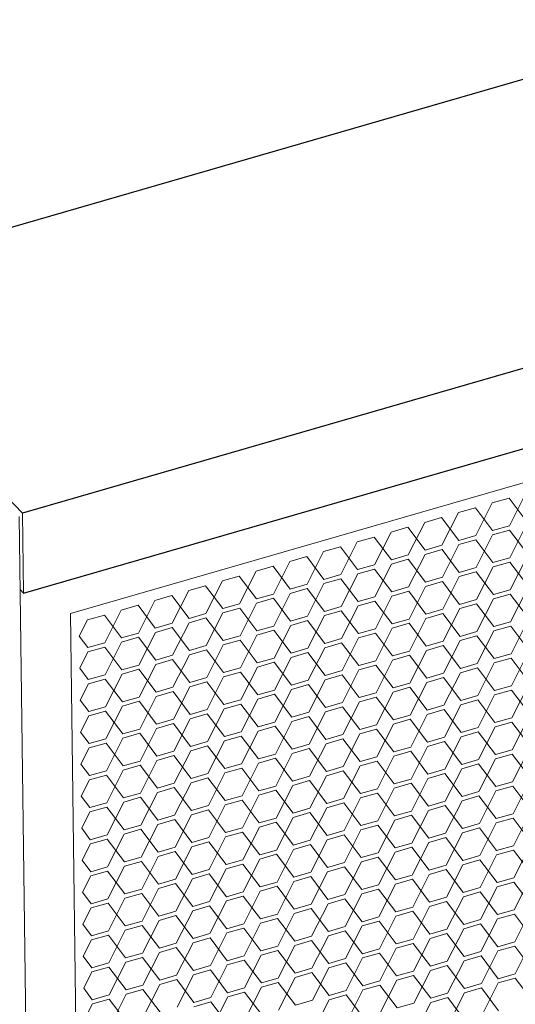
# Model space of a CAD drawing. Header units: millimetres. Extents: x 3925 to 5043, y -86 to 778.
# Tile 378 of 439: x 4910 to 4917, y 532 to 545. Entities that reach past the tile are written whole.
import ezdxf

# ---------------------------------------------------------------- set-up
doc = ezdxf.new("R2010")
doc.units = ezdxf.units.MM
doc.header["$LTSCALE"] = 46.255
doc.layers.add('H30K-DUST-FIDXF_CONTINUOUS_LINE', color=7, linetype='CONTINUOUS')
doc.layers.add('H30K-SPONGE-DXF_CONTINUOUS_LINE', color=7, linetype='CONTINUOUS')

msp = doc.modelspace()

# ---------------------------------------------------------------- linework, layer by layer
at = {"layer": 'H30K-DUST-FIDXF_CONTINUOUS_LINE', "color": 7, "linetype": 'Continuous', "lineweight": 0}
for p, q in [((4910.9093, 537.3433), (4974.1468, 555.6212)), ((4916.6802, 538.8639), (4916.4583, 538.7998)), ((4916.9067, 538.5635), (4916.6802, 538.8639)), ((4916.6848, 538.4993), (4916.9021, 538.928)), ((4916.2364, 538.7356), (4916.0145, 538.6715)), ((4916.4629, 538.4352), (4916.2364, 538.7356)), ((4916.241, 538.3711), (4916.4583, 538.7998)), ((4915.7926, 538.6074), (4915.5707, 538.5432)), ((4916.0191, 538.3069), (4915.7926, 538.6074)), ((4915.7973, 538.2428), (4916.0145, 538.6715)), ((4915.3489, 538.4791), (4915.127, 538.415)), ((4915.5754, 538.1787), (4915.3489, 538.4791)), ((4915.3535, 538.1146), (4915.5707, 538.5432)), ((4916.4629, 538.4352), (4916.6848, 538.4993)), ((4916.6901, 538.0784), (4916.9074, 538.5071)), ((4914.9051, 538.3508), (4914.6832, 538.2867)), ((4915.1316, 538.0504), (4914.9051, 538.3508)), ((4914.9097, 537.9863), (4915.127, 538.415)), ((4916.0191, 538.3069), (4916.241, 538.3711)), ((4916.2464, 537.9502), (4916.4636, 538.3788)), ((4916.6855, 538.443), (4916.4636, 538.3788)), ((4916.912, 538.1426), (4916.6855, 538.443)), ((4914.4613, 538.2226), (4914.2394, 538.1584)), ((4914.6878, 537.9222), (4914.4613, 538.2226)), ((4914.4659, 537.858), (4914.6832, 538.2867)), ((4915.5754, 538.1787), (4915.7973, 538.2428)), ((4915.8026, 537.8219), (4916.0199, 538.2506)), ((4916.2417, 538.3147), (4916.0199, 538.2506)), ((4916.4682, 538.0143), (4916.2417, 538.3147)), ((4914.0175, 538.0943), (4913.7957, 538.0302)), ((4914.2441, 537.7939), (4914.0175, 538.0943)), ((4914.0222, 537.7298), (4914.2394, 538.1584)), ((4915.1316, 538.0504), (4915.3535, 538.1146)), ((4915.3588, 537.6936), (4915.5761, 538.1223)), ((4915.798, 538.1864), (4915.5761, 538.1223)), ((4916.0245, 537.886), (4915.798, 538.1864)), ((4916.4682, 538.0143), (4916.6901, 538.0784)), ((4916.6955, 537.6575), (4916.9127, 538.0862)), ((4913.5738, 537.966), (4913.3519, 537.9019)), ((4913.8003, 537.6656), (4913.5738, 537.966)), ((4913.5784, 537.6015), (4913.7957, 538.0302)), ((4914.6878, 537.9222), (4914.9097, 537.9863)), ((4914.915, 537.5654), (4915.1323, 537.994)), ((4915.3542, 538.0582), (4915.1323, 537.994)), ((4915.5807, 537.7578), (4915.3542, 538.0582)), ((4916.0245, 537.886), (4916.2464, 537.9502)), ((4916.2517, 537.5292), (4916.469, 537.9579)), ((4916.6908, 538.022), (4916.469, 537.9579)), ((4916.9173, 537.7216), (4916.6908, 538.022)), ((4913.13, 537.8378), (4912.9081, 537.7736)), ((4913.3565, 537.5374), (4913.13, 537.8378)), ((4913.1346, 537.4732), (4913.3519, 537.9019)), ((4914.2441, 537.7939), (4914.4659, 537.858)), ((4914.4713, 537.4371), (4914.6885, 537.8658)), ((4914.9104, 537.9299), (4914.6885, 537.8658)), ((4915.1369, 537.6295), (4914.9104, 537.9299)), ((4915.5807, 537.7578), (4915.8026, 537.8219)), ((4915.8079, 537.401), (4916.0252, 537.8296)), ((4916.2471, 537.8938), (4916.0252, 537.8296)), ((4916.4736, 537.5934), (4916.2471, 537.8938)), ((4912.6862, 537.7095), (4912.4643, 537.6454)), ((4912.9127, 537.4091), (4912.6862, 537.7095)), ((4912.6908, 537.345), (4912.9081, 537.7736)), ((4913.8003, 537.6656), (4914.0222, 537.7298)), ((4914.0275, 537.3088), (4914.2448, 537.7375)), ((4914.4667, 537.8016), (4914.2448, 537.7375)), ((4914.6932, 537.5012), (4914.4667, 537.8016)), ((4915.1369, 537.6295), (4915.3588, 537.6936)), ((4915.3641, 537.2727), (4915.5814, 537.7014)), ((4915.8033, 537.7655), (4915.5814, 537.7014)), ((4916.0298, 537.4651), (4915.8033, 537.7655)), ((4912.2425, 537.5812), (4912.0206, 537.5171)), ((4912.469, 537.2808), (4912.2425, 537.5812)), ((4912.2471, 537.2167), (4912.4643, 537.6454)), ((4913.3565, 537.5374), (4913.5784, 537.6015)), ((4913.5837, 537.1806), (4913.801, 537.6092)), ((4914.0229, 537.6734), (4913.801, 537.6092)), ((4914.2494, 537.373), (4914.0229, 537.6734)), ((4914.6932, 537.5012), (4914.915, 537.5654)), ((4914.9204, 537.1444), (4915.1376, 537.5731)), ((4915.3595, 537.6372), (4915.1376, 537.5731)), ((4915.586, 537.3368), (4915.3595, 537.6372)), ((4916.4736, 537.5934), (4916.6955, 537.6575)), ((4916.6962, 537.6011), (4916.4743, 537.537)), ((4916.9227, 537.3007), (4916.6962, 537.6011)), ((4916.7008, 537.2366), (4916.9181, 537.6652)), ((4911.7987, 537.453), (4911.5768, 537.3888)), ((4912.0252, 537.1526), (4911.7987, 537.453)), ((4911.8033, 537.0884), (4912.0206, 537.5171)), ((4912.9127, 537.4091), (4913.1346, 537.4732)), ((4913.14, 537.0523), (4913.3572, 537.481)), ((4913.5791, 537.5451), (4913.3572, 537.481)), ((4913.8056, 537.2447), (4913.5791, 537.5451)), ((4914.2494, 537.373), (4914.4713, 537.4371)), ((4914.4766, 537.0162), (4914.6939, 537.4448)), ((4914.9158, 537.509), (4914.6939, 537.4448)), ((4915.1423, 537.2086), (4914.9158, 537.509)), ((4916.0298, 537.4651), (4916.2517, 537.5292)), ((4916.2524, 537.4728), (4916.0305, 537.4087)), ((4916.4789, 537.1724), (4916.2524, 537.4728)), ((4916.257, 537.1083), (4916.4743, 537.537)), ((4911.206, 513.9186), (4910.9093, 537.3433)), ((4911.3549, 537.3247), (4911.133, 537.2606)), ((4911.5814, 537.0243), (4911.3549, 537.3247)), ((4911.3595, 536.9602), (4911.5768, 537.3888)), ((4912.469, 537.2808), (4912.6908, 537.345)), ((4912.6962, 536.924), (4912.9134, 537.3527)), ((4913.1353, 537.4168), (4912.9134, 537.3527)), ((4913.3618, 537.1164), (4913.1353, 537.4168)), ((4913.8056, 537.2447), (4914.0275, 537.3088)), ((4914.0328, 536.8879), (4914.2501, 537.3166)), ((4914.472, 537.3807), (4914.2501, 537.3166)), ((4914.6985, 537.0803), (4914.472, 537.3807)), ((4915.586, 537.3368), (4915.8079, 537.401)), ((4915.8086, 537.3446), (4915.5867, 537.2804)), ((4916.0351, 537.0442), (4915.8086, 537.3446)), ((4915.8132, 536.98), (4916.0305, 537.4087)), ((4911.133, 537.2606), (4911.0244, 537.0462)), ((4912.0252, 537.1526), (4912.2471, 537.2167)), ((4912.2524, 536.7958), (4912.4697, 537.2244)), ((4912.6916, 537.2886), (4912.4697, 537.2244)), ((4912.9181, 536.9882), (4912.6916, 537.2886)), ((4913.3618, 537.1164), (4913.5837, 537.1806)), ((4913.5891, 536.7596), (4913.8063, 537.1883)), ((4914.0282, 537.2524), (4913.8063, 537.1883)), ((4914.2547, 536.952), (4914.0282, 537.2524)), ((4915.1423, 537.2086), (4915.3641, 537.2727)), ((4915.3649, 537.2163), (4915.143, 537.1522)), ((4915.5914, 536.9159), (4915.3649, 537.2163)), ((4915.3695, 536.8518), (4915.5867, 537.2804)), ((4916.4789, 537.1724), (4916.7008, 537.2366)), ((4916.7015, 537.1802), (4916.4796, 537.116)), ((4916.928, 536.8798), (4916.7015, 537.1802)), ((4916.7061, 536.8156), (4916.9234, 537.2443)), ((4911.0244, 537.0462), (4911.1376, 536.896)), ((4911.5814, 537.0243), (4911.8033, 537.0884)), ((4911.8086, 536.6675), (4912.0259, 537.0962)), ((4912.2478, 537.1603), (4912.0259, 537.0962)), ((4912.4743, 536.8599), (4912.2478, 537.1603)), ((4912.9181, 536.9882), (4913.14, 537.0523)), ((4913.1453, 536.6314), (4913.3626, 537.06)), ((4913.5844, 537.1242), (4913.3626, 537.06)), ((4913.8109, 536.8238), (4913.5844, 537.1242)), ((4914.6985, 537.0803), (4914.9204, 537.1444)), ((4914.9211, 537.088), (4914.6992, 537.0239)), ((4915.1476, 536.7876), (4914.9211, 537.088)), ((4914.9257, 536.7235), (4915.143, 537.1522)), ((4916.0351, 537.0442), (4916.257, 537.1083)), ((4916.2577, 537.0519), (4916.0358, 536.9878)), ((4916.4842, 536.7515), (4916.2577, 537.0519)), ((4916.2623, 536.6874), (4916.4796, 537.116)), ((4911.1376, 536.896), (4911.3595, 536.9602)), ((4911.3602, 536.9038), (4911.1384, 536.8396)), ((4911.5867, 536.6034), (4911.3602, 536.9038)), ((4911.3649, 536.5392), (4911.5821, 536.9679)), ((4911.804, 537.032), (4911.5821, 536.9679)), ((4912.0305, 536.7316), (4911.804, 537.032)), ((4912.4743, 536.8599), (4912.6962, 536.924)), ((4912.7015, 536.5031), (4912.9188, 536.9318)), ((4913.1407, 536.9959), (4912.9188, 536.9318)), ((4913.3672, 536.6955), (4913.1407, 536.9959)), ((4914.2547, 536.952), (4914.4766, 537.0162)), ((4914.4773, 536.9598), (4914.2554, 536.8956)), ((4914.7038, 536.6594), (4914.4773, 536.9598)), ((4914.4819, 536.5952), (4914.6992, 537.0239)), ((4915.5914, 536.9159), (4915.8132, 536.98)), ((4915.814, 536.9236), (4915.5921, 536.8595)), ((4916.0405, 536.6232), (4915.814, 536.9236)), ((4915.8186, 536.5591), (4916.0358, 536.9878)), ((4911.1384, 536.8396), (4911.0297, 536.6253)), ((4912.0305, 536.7316), (4912.2524, 536.7958)), ((4912.2577, 536.3748), (4912.475, 536.8035)), ((4912.6969, 536.8676), (4912.475, 536.8035)), ((4912.9234, 536.5672), (4912.6969, 536.8676)), ((4913.8109, 536.8238), (4914.0328, 536.8879)), ((4914.0335, 536.8315), (4913.8117, 536.7674)), ((4914.26, 536.5311), (4914.0335, 536.8315)), ((4914.0382, 536.467), (4914.2554, 536.8956)), ((4915.1476, 536.7876), (4915.3695, 536.8518)), ((4915.3702, 536.7954), (4915.1483, 536.7312)), ((4915.5967, 536.495), (4915.3702, 536.7954)), ((4915.3748, 536.4308), (4915.5921, 536.8595)), ((4916.4842, 536.7515), (4916.7061, 536.8156)), ((4916.7115, 536.3947), (4916.9287, 536.8234)), ((4911.5867, 536.6034), (4911.8086, 536.6675)), ((4911.814, 536.2466), (4912.0312, 536.6752)), ((4912.2531, 536.7394), (4912.0312, 536.6752)), ((4912.4796, 536.439), (4912.2531, 536.7394)), ((4913.3672, 536.6955), (4913.5891, 536.7596)), ((4913.5898, 536.7032), (4913.3679, 536.6391)), ((4913.8163, 536.4028), (4913.5898, 536.7032)), ((4913.5944, 536.3387), (4913.8117, 536.7674)), ((4914.7038, 536.6594), (4914.9257, 536.7235)), ((4914.9264, 536.6671), (4914.7045, 536.603)), ((4915.1529, 536.3667), (4914.9264, 536.6671)), ((4914.931, 536.3026), (4915.1483, 536.7312)), ((4916.0405, 536.6232), (4916.2623, 536.6874)), ((4916.2677, 536.2664), (4916.4849, 536.6951)), ((4916.7068, 536.7592), (4916.4849, 536.6951)), ((4916.9333, 536.4588), (4916.7068, 536.7592)), ((4911.0297, 536.6253), (4911.143, 536.4751)), ((4911.143, 536.4751), (4911.3649, 536.5392)), ((4911.3702, 536.1183), (4911.5875, 536.547)), ((4911.8093, 536.6111), (4911.5875, 536.547)), ((4912.0359, 536.3107), (4911.8093, 536.6111)), ((4912.9234, 536.5672), (4913.1453, 536.6314)), ((4913.146, 536.575), (4912.9241, 536.5108)), ((4913.3725, 536.2746), (4913.146, 536.575)), ((4913.1506, 536.2104), (4913.3679, 536.6391)), ((4914.26, 536.5311), (4914.4819, 536.5952)), ((4914.4826, 536.5388), (4914.2608, 536.4747)), ((4914.7091, 536.2384), (4914.4826, 536.5388)), ((4914.4873, 536.1743), (4914.7045, 536.603)), ((4915.5967, 536.495), (4915.8186, 536.5591)), ((4915.8239, 536.1382), (4916.0412, 536.5668)), ((4916.2631, 536.631), (4916.0412, 536.5668)), ((4916.4896, 536.3306), (4916.2631, 536.631)), ((4911.1437, 536.4187), (4911.0351, 536.2044)), ((4911.3656, 536.4828), (4911.1437, 536.4187)), ((4911.5921, 536.1824), (4911.3656, 536.4828)), ((4912.4796, 536.439), (4912.7015, 536.5031)), ((4912.7022, 536.4467), (4912.4803, 536.3826)), ((4912.9287, 536.1463), (4912.7022, 536.4467)), ((4912.7068, 536.0822), (4912.9241, 536.5108)), ((4913.8163, 536.4028), (4914.0382, 536.467)), ((4914.0389, 536.4106), (4913.817, 536.3464)), ((4914.2654, 536.1102), (4914.0389, 536.4106)), ((4914.0435, 536.046), (4914.2608, 536.4747)), ((4915.1529, 536.3667), (4915.3748, 536.4308)), ((4915.3801, 536.0099), (4915.5974, 536.4386)), ((4915.8193, 536.5027), (4915.5974, 536.4386)), ((4916.0458, 536.2023), (4915.8193, 536.5027)), ((4916.4896, 536.3306), (4916.7115, 536.3947)), ((4916.7168, 535.9738), (4916.9341, 536.4024)), ((4912.0359, 536.3107), (4912.2577, 536.3748)), ((4912.2585, 536.3184), (4912.0366, 536.2543)), ((4912.485, 536.018), (4912.2585, 536.3184)), ((4912.2631, 535.9539), (4912.4803, 536.3826)), ((4913.3725, 536.2746), (4913.5944, 536.3387)), ((4913.5951, 536.2823), (4913.3732, 536.2182)), ((4913.8216, 535.9819), (4913.5951, 536.2823)), ((4913.5997, 535.9178), (4913.817, 536.3464)), ((4914.7091, 536.2384), (4914.931, 536.3026)), ((4914.9364, 535.8816), (4915.1536, 536.3103)), ((4915.3755, 536.3744), (4915.1536, 536.3103)), ((4915.602, 536.074), (4915.3755, 536.3744)), ((4916.0458, 536.2023), (4916.2677, 536.2664)), ((4916.273, 535.8455), (4916.4903, 536.2742)), ((4916.7122, 536.3383), (4916.4903, 536.2742)), ((4916.9387, 536.0379), (4916.7122, 536.3383)), ((4911.0351, 536.2044), (4911.1483, 536.0542)), ((4911.3755, 535.6974), (4911.5928, 536.126)), ((4911.5921, 536.1824), (4911.814, 536.2466)), ((4911.8147, 536.1902), (4911.5928, 536.126)), ((4912.0412, 535.8898), (4911.8147, 536.1902)), ((4911.8193, 535.8256), (4912.0366, 536.2543)), ((4912.9287, 536.1463), (4913.1506, 536.2104)), ((4913.1513, 536.154), (4912.9294, 536.0899)), ((4913.3778, 535.8536), (4913.1513, 536.154)), ((4913.1559, 535.7895), (4913.3732, 536.2182)), ((4914.2654, 536.1102), (4914.4873, 536.1743)), ((4914.4926, 535.7534), (4914.7099, 536.182)), ((4914.9317, 536.2462), (4914.7099, 536.182)), ((4915.1582, 535.9458), (4914.9317, 536.2462)), ((4915.602, 536.074), (4915.8239, 536.1382)), ((4915.8292, 535.7172), (4916.0465, 536.1459)), ((4916.2684, 536.21), (4916.0465, 536.1459)), ((4916.4949, 535.9096), (4916.2684, 536.21)), ((4911.149, 535.9978), (4911.0404, 535.7834)), ((4911.1483, 536.0542), (4911.3702, 536.1183)), ((4911.3709, 536.0619), (4911.149, 535.9978)), ((4911.5974, 535.7615), (4911.3709, 536.0619)), ((4912.485, 536.018), (4912.7068, 536.0822)), ((4912.7076, 536.0258), (4912.4857, 535.9616)), ((4912.9341, 535.7254), (4912.7076, 536.0258)), ((4912.7122, 535.6612), (4912.9294, 536.0899)), ((4913.8216, 535.9819), (4914.0435, 536.046)), ((4914.0488, 535.6251), (4914.2661, 536.0538)), ((4914.488, 536.1179), (4914.2661, 536.0538)), ((4914.7145, 535.8175), (4914.488, 536.1179)), ((4915.1582, 535.9458), (4915.3801, 536.0099)), ((4915.3855, 535.589), (4915.6027, 536.0176)), ((4915.8246, 536.0818), (4915.6027, 536.0176)), ((4916.0511, 535.7814), (4915.8246, 536.0818)), ((4912.0412, 535.8898), (4912.2631, 535.9539)), ((4912.2638, 535.8975), (4912.0419, 535.8334)), ((4912.4903, 535.5971), (4912.2638, 535.8975)), ((4912.2684, 535.533), (4912.4857, 535.9616)), ((4913.3778, 535.8536), (4913.5997, 535.9178)), ((4913.605, 535.4968), (4913.8223, 535.9255)), ((4914.0442, 535.9896), (4913.8223, 535.9255)), ((4914.2707, 535.6892), (4914.0442, 535.9896)), ((4914.7145, 535.8175), (4914.9364, 535.8816)), ((4914.9417, 535.4607), (4915.159, 535.8894)), ((4915.3808, 535.9535), (4915.159, 535.8894)), ((4915.6074, 535.6531), (4915.3808, 535.9535)), ((4916.4949, 535.9096), (4916.7168, 535.9738)), ((4916.7175, 535.9174), (4916.4956, 535.8532)), ((4916.944, 535.617), (4916.7175, 535.9174)), ((4916.7221, 535.5528), (4916.9394, 535.9815)), ((4911.0404, 535.7834), (4911.1536, 535.6332)), ((4911.5974, 535.7615), (4911.8193, 535.8256)), ((4911.82, 535.7692), (4911.5981, 535.7051)), ((4912.0465, 535.4688), (4911.82, 535.7692)), ((4911.8246, 535.4047), (4912.0419, 535.8334)), ((4912.9341, 535.7254), (4913.1559, 535.7895)), ((4913.1613, 535.3686), (4913.3785, 535.7972)), ((4913.6004, 535.8614), (4913.3785, 535.7972)), ((4913.8269, 535.561), (4913.6004, 535.8614)), ((4914.2707, 535.6892), (4914.4926, 535.7534)), ((4914.4979, 535.3324), (4914.7152, 535.7611)), ((4914.9371, 535.8252), (4914.7152, 535.7611)), ((4915.1636, 535.5248), (4914.9371, 535.8252)), ((4916.0511, 535.7814), (4916.273, 535.8455)), ((4916.2737, 535.7891), (4916.0518, 535.725)), ((4916.5002, 535.4887), (4916.2737, 535.7891)), ((4916.2783, 535.4246), (4916.4956, 535.8532)), ((4911.1536, 535.6332), (4911.3755, 535.6974)), ((4911.3762, 535.641), (4911.1544, 535.5768)), ((4911.6027, 535.3406), (4911.3762, 535.641)), ((4911.3809, 535.2764), (4911.5981, 535.7051)), ((4912.4903, 535.5971), (4912.7122, 535.6612)), ((4912.7175, 535.2403), (4912.9348, 535.669)), ((4913.1567, 535.7331), (4912.9348, 535.669)), ((4913.3832, 535.4327), (4913.1567, 535.7331)), ((4913.8269, 535.561), (4914.0488, 535.6251)), ((4914.0542, 535.2042), (4914.2714, 535.6328)), ((4914.4933, 535.697), (4914.2714, 535.6328)), ((4914.7198, 535.3966), (4914.4933, 535.697)), ((4915.6074, 535.6531), (4915.8292, 535.7172)), ((4915.83, 535.6608), (4915.6081, 535.5967)), ((4916.0565, 535.3604), (4915.83, 535.6608)), ((4915.8346, 535.2963), (4916.0518, 535.725)), ((4911.1544, 535.5768), (4911.0457, 535.3625)), ((4912.0465, 535.4688), (4912.2684, 535.533)), ((4912.2737, 535.112), (4912.491, 535.5407)), ((4912.7129, 535.6048), (4912.491, 535.5407)), ((4912.9394, 535.3044), (4912.7129, 535.6048)), ((4913.3832, 535.4327), (4913.605, 535.4968)), ((4913.6104, 535.0759), (4913.8276, 535.5046)), ((4914.0495, 535.5687), (4913.8276, 535.5046)), ((4914.276, 535.2683), (4914.0495, 535.5687)), ((4915.1636, 535.5248), (4915.3855, 535.589)), ((4915.3862, 535.5326), (4915.1643, 535.4684)), ((4915.6127, 535.2322), (4915.3862, 535.5326)), ((4915.3908, 535.168), (4915.6081, 535.5967)), ((4916.5002, 535.4887), (4916.7221, 535.5528)), ((4916.7228, 535.4964), (4916.5009, 535.4323)), ((4916.9493, 535.196), (4916.7228, 535.4964)), ((4916.7274, 535.1319), (4916.9447, 535.5606)), ((4911.0457, 535.3625), (4911.159, 535.2123)), ((4911.6027, 535.3406), (4911.8246, 535.4047)), ((4911.83, 534.9838), (4912.0472, 535.4124)), ((4912.2691, 535.4766), (4912.0472, 535.4124)), ((4912.4956, 535.1762), (4912.2691, 535.4766)), ((4912.9394, 535.3044), (4913.1613, 535.3686)), ((4913.1666, 534.9476), (4913.3839, 535.3763)), ((4913.6058, 535.4404), (4913.3839, 535.3763)), ((4913.8323, 535.14), (4913.6058, 535.4404)), ((4914.7198, 535.3966), (4914.9417, 535.4607)), ((4914.9424, 535.4043), (4914.7205, 535.3402)), ((4915.1689, 535.1039), (4914.9424, 535.4043)), ((4914.947, 535.0398), (4915.1643, 535.4684)), ((4916.0565, 535.3604), (4916.2783, 535.4246)), ((4916.2791, 535.3682), (4916.0572, 535.304)), ((4916.5056, 535.0678), (4916.2791, 535.3682)), ((4916.2837, 535.0036), (4916.5009, 535.4323)), ((4911.159, 535.2123), (4911.3809, 535.2764)), ((4911.3816, 535.22), (4911.1597, 535.1559)), ((4911.6081, 534.9196), (4911.3816, 535.22)), ((4911.3862, 534.8555), (4911.6035, 535.2842)), ((4911.8253, 535.3483), (4911.6035, 535.2842)), ((4912.0518, 535.0479), (4911.8253, 535.3483)), ((4912.4956, 535.1762), (4912.7175, 535.2403)), ((4912.7228, 534.8194), (4912.9401, 535.248)), ((4913.162, 535.3122), (4912.9401, 535.248)), ((4913.3885, 535.0118), (4913.162, 535.3122)), ((4914.276, 535.2683), (4914.4979, 535.3324)), ((4914.4986, 535.276), (4914.2768, 535.2119)), ((4914.7251, 534.9756), (4914.4986, 535.276)), ((4914.5033, 534.9115), (4914.7205, 535.3402)), ((4915.6127, 535.2322), (4915.8346, 535.2963)), ((4915.8353, 535.2399), (4915.6134, 535.1758)), ((4916.0618, 534.9395), (4915.8353, 535.2399)), ((4915.8399, 534.8754), (4916.0572, 535.304)), ((4911.1597, 535.1559), (4911.0511, 534.9416)), ((4912.0518, 535.0479), (4912.2737, 535.112)), ((4912.2791, 534.6911), (4912.4963, 535.1198)), ((4912.7182, 535.1839), (4912.4963, 535.1198)), ((4912.9447, 534.8835), (4912.7182, 535.1839)), ((4913.8323, 535.14), (4914.0542, 535.2042)), ((4914.0549, 535.1478), (4913.833, 535.0836)), ((4914.2814, 534.8474), (4914.0549, 535.1478)), ((4914.0595, 534.7832), (4914.2768, 535.2119)), ((4915.1689, 535.1039), (4915.3908, 535.168)), ((4915.3915, 535.1116), (4915.1696, 535.0475)), ((4915.618, 534.8112), (4915.3915, 535.1116)), ((4915.3961, 534.7471), (4915.6134, 535.1758)), ((4916.5056, 535.0678), (4916.7274, 535.1319)), ((4916.7328, 534.711), (4916.95, 535.1396)), ((4911.6081, 534.9196), (4911.83, 534.9838)), ((4911.8353, 534.5628), (4912.0526, 534.9915)), ((4912.2744, 535.0556), (4912.0526, 534.9915)), ((4912.5009, 534.7552), (4912.2744, 535.0556)), ((4913.3885, 535.0118), (4913.6104, 535.0759)), ((4913.6111, 535.0195), (4913.3892, 534.9554)), ((4913.8376, 534.7191), (4913.6111, 535.0195)), ((4913.6157, 534.655), (4913.833, 535.0836)), ((4914.7251, 534.9756), (4914.947, 535.0398)), ((4914.9477, 534.9834), (4914.7259, 534.9192)), ((4915.1742, 534.683), (4914.9477, 534.9834)), ((4914.9524, 534.6188), (4915.1696, 535.0475)), ((4916.0618, 534.9395), (4916.2837, 535.0036)), ((4916.289, 534.5827), (4916.5063, 535.0114)), ((4916.7282, 535.0755), (4916.5063, 535.0114)), ((4916.9547, 534.7751), (4916.7282, 535.0755)), ((4911.0511, 534.9416), (4911.1643, 534.7914)), ((4911.1643, 534.7914), (4911.3862, 534.8555)), ((4911.3915, 534.4346), (4911.6088, 534.8633)), ((4911.8307, 534.9274), (4911.6088, 534.8633)), ((4912.0572, 534.627), (4911.8307, 534.9274)), ((4912.9447, 534.8835), (4913.1666, 534.9476)), ((4913.1673, 534.8912), (4912.9454, 534.8271)), ((4913.3938, 534.5908), (4913.1673, 534.8912)), ((4913.1719, 534.5267), (4913.3892, 534.9554)), ((4914.2814, 534.8474), (4914.5033, 534.9115)), ((4914.504, 534.8551), (4914.2821, 534.791)), ((4914.7305, 534.5547), (4914.504, 534.8551)), ((4914.5086, 534.4906), (4914.7259, 534.9192)), ((4915.618, 534.8112), (4915.8399, 534.8754)), ((4915.8452, 534.4544), (4916.0625, 534.8831)), ((4916.2844, 534.9472), (4916.0625, 534.8831)), ((4916.5109, 534.6468), (4916.2844, 534.9472)), ((4911.165, 534.735), (4911.0564, 534.5207)), ((4911.3869, 534.7991), (4911.165, 534.735)), ((4911.6134, 534.4987), (4911.3869, 534.7991)), ((4912.5009, 534.7552), (4912.7228, 534.8194)), ((4912.7235, 534.763), (4912.5017, 534.6989)), ((4912.9501, 534.4626), (4912.7235, 534.763)), ((4912.7282, 534.3984), (4912.9454, 534.8271)), ((4913.8376, 534.7191), (4914.0595, 534.7832)), ((4914.0602, 534.7269), (4913.8383, 534.6627)), ((4914.2867, 534.4264), (4914.0602, 534.7269)), ((4914.0648, 534.3623), (4914.2821, 534.791)), ((4915.1742, 534.683), (4915.3961, 534.7471)), ((4915.4015, 534.3262), (4915.6187, 534.7549)), ((4915.8406, 534.819), (4915.6187, 534.7549)), ((4916.0671, 534.5186), (4915.8406, 534.819)), ((4916.5109, 534.6468), (4916.7328, 534.711)), ((4916.7381, 534.29), (4916.9554, 534.7187)), ((4912.0572, 534.627), (4912.2791, 534.6911)), ((4912.2798, 534.6347), (4912.0579, 534.5706)), ((4912.5063, 534.3343), (4912.2798, 534.6347)), ((4912.2844, 534.2702), (4912.5017, 534.6989)), ((4913.3938, 534.5908), (4913.6157, 534.655)), ((4913.6164, 534.5986), (4913.3945, 534.5345)), ((4913.8429, 534.2982), (4913.6164, 534.5986)), ((4913.621, 534.234), (4913.8383, 534.6627)), ((4914.7305, 534.5547), (4914.9524, 534.6188)), ((4914.9577, 534.1979), (4915.175, 534.6266)), ((4915.3968, 534.6907), (4915.175, 534.6266)), ((4915.6233, 534.3903), (4915.3968, 534.6907)), ((4916.0671, 534.5186), (4916.289, 534.5827)), ((4916.2943, 534.1618), (4916.5116, 534.5905)), ((4916.7335, 534.6546), (4916.5116, 534.5905)), ((4916.96, 534.3542), (4916.7335, 534.6546)), ((4911.0564, 534.5207), (4911.1696, 534.3704)), ((4911.3968, 534.0137), (4911.6141, 534.4423)), ((4911.6134, 534.4987), (4911.8353, 534.5628)), ((4911.836, 534.5065), (4911.6141, 534.4423)), ((4912.0625, 534.206), (4911.836, 534.5065)), ((4911.8406, 534.1419), (4912.0579, 534.5706)), ((4912.9501, 534.4626), (4913.1719, 534.5267)), ((4913.1727, 534.4703), (4912.9508, 534.4062)), ((4913.3992, 534.1699), (4913.1727, 534.4703)), ((4913.1773, 534.1058), (4913.3945, 534.5345)), ((4914.2867, 534.4264), (4914.5086, 534.4906)), ((4914.5139, 534.0697), (4914.7312, 534.4983)), ((4914.9531, 534.5625), (4914.7312, 534.4983)), ((4915.1796, 534.262), (4914.9531, 534.5625)), ((4915.6233, 534.3903), (4915.8452, 534.4544)), ((4915.8506, 534.0335), (4916.0678, 534.4622)), ((4916.2897, 534.5263), (4916.0678, 534.4622)), ((4916.5162, 534.2259), (4916.2897, 534.5263)), ((4911.1703, 534.3141), (4911.0617, 534.0997)), ((4911.1696, 534.3704), (4911.3915, 534.4346)), ((4911.3922, 534.3782), (4911.1703, 534.3141)), ((4911.6187, 534.0778), (4911.3922, 534.3782)), ((4912.5063, 534.3343), (4912.7282, 534.3984)), ((4912.7289, 534.3421), (4912.507, 534.2779)), ((4912.9554, 534.0417), (4912.7289, 534.3421)), ((4912.7335, 533.9775), (4912.9508, 534.4062)), ((4913.8429, 534.2982), (4914.0648, 534.3623)), ((4914.0701, 533.9414), (4914.2874, 534.3701)), ((4914.5093, 534.4342), (4914.2874, 534.3701)), ((4914.7358, 534.1338), (4914.5093, 534.4342)), ((4915.1796, 534.262), (4915.4015, 534.3262)), ((4915.4068, 533.9053), (4915.6241, 534.3339)), ((4915.8459, 534.3981), (4915.6241, 534.3339)), ((4916.0724, 534.0977), (4915.8459, 534.3981)), ((4912.0625, 534.206), (4912.2844, 534.2702)), ((4912.2851, 534.2138), (4912.0632, 534.1497)), ((4912.5116, 533.9134), (4912.2851, 534.2138)), ((4912.2897, 533.8493), (4912.507, 534.2779)), ((4913.3992, 534.1699), (4913.621, 534.234)), ((4913.6264, 533.8131), (4913.8436, 534.2418)), ((4914.0655, 534.3059), (4913.8436, 534.2418)), ((4914.292, 534.0055), (4914.0655, 534.3059)), ((4914.7358, 534.1338), (4914.9577, 534.1979)), ((4914.963, 533.777), (4915.1803, 534.2057)), ((4915.4022, 534.2698), (4915.1803, 534.2057)), ((4915.6287, 533.9694), (4915.4022, 534.2698)), ((4916.5162, 534.2259), (4916.7381, 534.29)), ((4916.7388, 534.2337), (4916.5169, 534.1695)), ((4916.9653, 533.9333), (4916.7388, 534.2337)), ((4916.7434, 533.8691), (4916.9607, 534.2978)), ((4911.0617, 534.0997), (4911.175, 533.9495)), ((4911.6187, 534.0778), (4911.8406, 534.1419)), ((4911.8413, 534.0855), (4911.6194, 534.0214)), ((4912.0678, 533.7851), (4911.8413, 534.0855)), ((4911.846, 533.721), (4912.0632, 534.1497)), ((4912.9554, 534.0417), (4913.1773, 534.1058)), ((4913.1826, 533.6849), (4913.3999, 534.1135)), ((4913.6218, 534.1777), (4913.3999, 534.1135)), ((4913.8483, 533.8773), (4913.6218, 534.1777)), ((4914.292, 534.0055), (4914.5139, 534.0697)), ((4914.5192, 533.6487), (4914.7365, 534.0774)), ((4914.9584, 534.1415), (4914.7365, 534.0774)), ((4915.1849, 533.8411), (4914.9584, 534.1415)), ((4916.0724, 534.0977), (4916.2943, 534.1618)), ((4916.295, 534.1054), (4916.0732, 534.0413)), ((4916.5216, 533.805), (4916.295, 534.1054)), ((4916.2997, 533.7409), (4916.5169, 534.1695)), ((4911.175, 533.9495), (4911.3968, 534.0137)), ((4911.3976, 533.9573), (4911.1757, 533.8931)), ((4911.6241, 533.6569), (4911.3976, 533.9573)), ((4911.4022, 533.5927), (4911.6194, 534.0214)), ((4912.5116, 533.9134), (4912.7335, 533.9775)), ((4912.7388, 533.5566), (4912.9561, 533.9853)), ((4913.178, 534.0494), (4912.9561, 533.9853)), ((4913.4045, 533.749), (4913.178, 534.0494)), ((4913.8483, 533.8773), (4914.0701, 533.9414)), ((4914.0755, 533.5205), (4914.2927, 533.9491)), ((4914.5146, 534.0133), (4914.2927, 533.9491)), ((4914.7411, 533.7129), (4914.5146, 534.0133)), ((4915.6287, 533.9694), (4915.8506, 534.0335)), ((4915.8513, 533.9771), (4915.6294, 533.913)), ((4916.0778, 533.6767), (4915.8513, 533.9771)), ((4915.8559, 533.6126), (4916.0732, 534.0413)), ((4911.1757, 533.8931), (4911.067, 533.6788)), ((4912.0678, 533.7851), (4912.2897, 533.8493)), ((4912.2951, 533.4283), (4912.5123, 533.857)), ((4912.7342, 533.9211), (4912.5123, 533.857)), ((4912.9607, 533.6207), (4912.7342, 533.9211)), ((4913.4045, 533.749), (4913.6264, 533.8131)), ((4913.6317, 533.3922), (4913.849, 533.8209)), ((4914.0709, 533.885), (4913.849, 533.8209)), ((4914.2974, 533.5846), (4914.0709, 533.885)), ((4915.1849, 533.8411), (4915.4068, 533.9053)), ((4915.4075, 533.8489), (4915.1856, 533.7847)), ((4915.634, 533.5485), (4915.4075, 533.8489)), ((4915.4121, 533.4843), (4915.6294, 533.913)), ((4916.5216, 533.805), (4916.7434, 533.8691)), ((4916.7442, 533.8127), (4916.5223, 533.7486)), ((4916.9707, 533.5123), (4916.7442, 533.8127)), ((4916.7488, 533.4482), (4916.966, 533.8769)), ((4911.067, 533.6788), (4911.1803, 533.5286)), ((4911.6241, 533.6569), (4911.846, 533.721)), ((4911.8513, 533.3001), (4912.0686, 533.7287)), ((4912.2904, 533.7929), (4912.0686, 533.7287)), ((4912.5169, 533.4925), (4912.2904, 533.7929)), ((4912.9607, 533.6207), (4913.1826, 533.6849)), ((4913.1879, 533.2639), (4913.4052, 533.6926)), ((4913.6271, 533.7567), (4913.4052, 533.6926)), ((4913.8536, 533.4563), (4913.6271, 533.7567)), ((4914.7411, 533.7129), (4914.963, 533.777)), ((4914.9637, 533.7206), (4914.7418, 533.6565)), ((4915.1902, 533.4202), (4914.9637, 533.7206)), ((4914.9683, 533.3561), (4915.1856, 533.7847)), ((4916.0778, 533.6767), (4916.2997, 533.7409)), ((4916.3004, 533.6845), (4916.0785, 533.6203)), ((4916.5269, 533.3841), (4916.3004, 533.6845)), ((4916.305, 533.3199), (4916.5223, 533.7486)), ((4911.1803, 533.5286), (4911.4022, 533.5927)), ((4911.4029, 533.5363), (4911.181, 533.4722)), ((4911.6294, 533.2359), (4911.4029, 533.5363)), ((4911.4075, 533.1718), (4911.6248, 533.6005)), ((4911.8467, 533.6646), (4911.6248, 533.6005)), ((4912.0732, 533.3642), (4911.8467, 533.6646)), ((4912.5169, 533.4925), (4912.7388, 533.5566)), ((4912.7442, 533.1357), (4912.9614, 533.5643)), ((4913.1833, 533.6285), (4912.9614, 533.5643)), ((4913.4098, 533.3281), (4913.1833, 533.6285)), ((4914.2974, 533.5846), (4914.5192, 533.6487)), ((4914.52, 533.5923), (4914.2981, 533.5282)), ((4914.7465, 533.2919), (4914.52, 533.5923)), ((4914.5246, 533.2278), (4914.7418, 533.6565)), ((4915.634, 533.5485), (4915.8559, 533.6126)), ((4915.8566, 533.5562), (4915.6347, 533.4921)), ((4916.0831, 533.2558), (4915.8566, 533.5562)), ((4915.8612, 533.1917), (4916.0785, 533.6203)), ((4911.181, 533.4722), (4911.0724, 533.2579)), ((4912.0732, 533.3642), (4912.2951, 533.4283)), ((4912.3004, 533.0074), (4912.5177, 533.4361)), ((4912.7395, 533.5002), (4912.5177, 533.4361)), ((4912.966, 533.1998), (4912.7395, 533.5002)), ((4913.8536, 533.4563), (4914.0755, 533.5205)), ((4914.0762, 533.4641), (4913.8543, 533.3999)), ((4914.3027, 533.1637), (4914.0762, 533.4641)), ((4914.0808, 533.0995), (4914.2981, 533.5282)), ((4915.1902, 533.4202), (4915.4121, 533.4843)), ((4915.4128, 533.4279), (4915.1909, 533.3638)), ((4915.6393, 533.1275), (4915.4128, 533.4279)), ((4915.4175, 533.0634), (4915.6347, 533.4921)), ((4916.5269, 533.3841), (4916.7488, 533.4482)), ((4916.7541, 533.0273), (4916.9714, 533.4559)), ((4911.6294, 533.2359), (4911.8513, 533.3001)), ((4911.8566, 532.8791), (4912.0739, 533.3078)), ((4912.2958, 533.3719), (4912.0739, 533.3078)), ((4912.5223, 533.0715), (4912.2958, 533.3719)), ((4913.4098, 533.3281), (4913.6317, 533.3922)), ((4913.6324, 533.3358), (4913.4105, 533.2717)), ((4913.8589, 533.0354), (4913.6324, 533.3358)), ((4913.637, 532.9713), (4913.8543, 533.3999)), ((4914.7465, 533.2919), (4914.9683, 533.3561)), ((4914.9691, 533.2997), (4914.7472, 533.2355)), ((4915.1956, 532.9993), (4914.9691, 533.2997)), ((4914.9737, 532.9351), (4915.1909, 533.3638)), ((4916.0831, 533.2558), (4916.305, 533.3199)), ((4916.3103, 532.899), (4916.5276, 533.3277)), ((4916.7495, 533.3918), (4916.5276, 533.3277)), ((4916.976, 533.0914), (4916.7495, 533.3918)), ((4911.0724, 533.2579), (4911.1856, 533.1077)), ((4911.1856, 533.1077), (4911.4075, 533.1718)), ((4911.4128, 532.7509), (4911.6301, 533.1795)), ((4911.852, 533.2437), (4911.6301, 533.1795)), ((4912.0785, 532.9433), (4911.852, 533.2437)), ((4912.966, 533.1998), (4913.1879, 533.2639)), ((4913.1886, 533.2075), (4912.9668, 533.1434)), ((4913.4151, 532.9071), (4913.1886, 533.2075)), ((4913.1933, 532.843), (4913.4105, 533.2717)), ((4914.3027, 533.1637), (4914.5246, 533.2278)), ((4914.5253, 533.1714), (4914.3034, 533.1073)), ((4914.7518, 532.871), (4914.5253, 533.1714)), ((4914.5299, 532.8069), (4914.7472, 533.2355)), ((4915.6393, 533.1275), (4915.8612, 533.1917)), ((4915.8666, 532.7707), (4916.0838, 533.1994)), ((4916.3057, 533.2635), (4916.0838, 533.1994)), ((4916.5322, 532.9631), (4916.3057, 533.2635)), ((4911.1863, 533.0513), (4911.0777, 532.8369)), ((4911.4082, 533.1154), (4911.1863, 533.0513)), ((4911.6347, 532.815), (4911.4082, 533.1154)), ((4912.5223, 533.0715), (4912.7442, 533.1357)), ((4912.7449, 533.0793), (4912.523, 533.0151)), ((4912.9714, 532.7789), (4912.7449, 533.0793)), ((4912.7495, 532.7147), (4912.9668, 533.1434)), ((4913.8589, 533.0354), (4914.0808, 533.0995)), ((4914.0815, 533.0431), (4913.8596, 532.979)), ((4914.308, 532.7427), (4914.0815, 533.0431)), ((4914.0861, 532.6786), (4914.3034, 533.1073)), ((4915.1956, 532.9993), (4915.4175, 533.0634)), ((4915.4228, 532.6425), (4915.6401, 533.0711)), ((4915.8619, 533.1353), (4915.6401, 533.0711)), ((4916.0884, 532.8349), (4915.8619, 533.1353)), ((4916.5322, 532.9631), (4916.7541, 533.0273)), ((4916.7594, 532.6063), (4916.9767, 533.035)), ((4912.0785, 532.9433), (4912.3004, 533.0074)), ((4912.3011, 532.951), (4912.0792, 532.8869)), ((4912.5276, 532.6506), (4912.3011, 532.951)), ((4912.3057, 532.5865), (4912.523, 533.0151)), ((4913.4151, 532.9071), (4913.637, 532.9713)), ((4913.6377, 532.9149), (4913.4159, 532.8507)), ((4913.8643, 532.6145), (4913.6377, 532.9149)), ((4913.6424, 532.5503), (4913.8596, 532.979)), ((4914.7518, 532.871), (4914.9737, 532.9351)), ((4914.979, 532.5142), (4915.1963, 532.9429)), ((4915.4182, 533.007), (4915.1963, 532.9429)), ((4915.6447, 532.7066), (4915.4182, 533.007)), ((4916.0884, 532.8349), (4916.3103, 532.899)), ((4916.3157, 532.4781), (4916.5329, 532.9067)), ((4916.7548, 532.9709), (4916.5329, 532.9067)), ((4916.9813, 532.6705), (4916.7548, 532.9709)), ((4911.0777, 532.8369), (4911.191, 532.6867)), ((4911.4182, 532.3299), (4911.6354, 532.7586)), ((4911.6347, 532.815), (4911.8566, 532.8791)), ((4911.8573, 532.8227), (4911.6354, 532.7586)), ((4912.0838, 532.5223), (4911.8573, 532.8227)), ((4911.8619, 532.4582), (4912.0792, 532.8869)), ((4912.9714, 532.7789), (4913.1933, 532.843)), ((4913.194, 532.7866), (4912.9721, 532.7225)), ((4913.4205, 532.4862), (4913.194, 532.7866)), ((4913.1986, 532.4221), (4913.4159, 532.8507)), ((4914.308, 532.7427), (4914.5299, 532.8069)), ((4914.5352, 532.3859), (4914.7525, 532.8146)), ((4914.9744, 532.8787), (4914.7525, 532.8146)), ((4915.2009, 532.5783), (4914.9744, 532.8787)), ((4915.6447, 532.7066), (4915.8666, 532.7707)), ((4915.8719, 532.3498), (4916.0892, 532.7785)), ((4916.311, 532.8426), (4916.0892, 532.7785)), ((4916.5375, 532.5422), (4916.311, 532.8426)), ((4911.1917, 532.6303), (4911.083, 532.416)), ((4911.191, 532.6867), (4911.4128, 532.7509)), ((4911.4136, 532.6945), (4911.1917, 532.6303)), ((4911.6401, 532.3941), (4911.4136, 532.6945)), ((4912.5276, 532.6506), (4912.7495, 532.7147)), ((4912.7502, 532.6583), (4912.5283, 532.5942)), ((4912.9767, 532.3579), (4912.7502, 532.6583)), ((4912.7548, 532.2938), (4912.9721, 532.7225)), ((4913.8643, 532.6145), (4914.0861, 532.6786)), ((4914.0915, 532.2577), (4914.3087, 532.6863)), ((4914.5306, 532.7505), (4914.3087, 532.6863)), ((4914.7571, 532.4501), (4914.5306, 532.7505)), ((4915.2009, 532.5783), (4915.4228, 532.6425)), ((4915.4281, 532.2215), (4915.6454, 532.6502)), ((4915.8673, 532.7143), (4915.6454, 532.6502)), ((4916.0938, 532.4139), (4915.8673, 532.7143)), ((4912.0838, 532.5223), (4912.3057, 532.5865)), ((4912.3064, 532.5301), (4912.0845, 532.4659)), ((4912.5329, 532.2297), (4912.3064, 532.5301)), ((4912.311, 532.1655), (4912.5283, 532.5942)), ((4913.4205, 532.4862), (4913.6424, 532.5503)), ((4913.6477, 532.1294), (4913.865, 532.5581)), ((4914.0869, 532.6222), (4913.865, 532.5581)), ((4914.3134, 532.3218), (4914.0869, 532.6222)), ((4914.7571, 532.4501), (4914.979, 532.5142)), ((4914.9843, 532.0933), (4915.2016, 532.5219)), ((4915.4235, 532.5861), (4915.2016, 532.5219)), ((4915.65, 532.2857), (4915.4235, 532.5861)), ((4916.5375, 532.5422), (4916.7594, 532.6063)), ((4916.7601, 532.5499), (4916.5383, 532.4858)), ((4916.9866, 532.2495), (4916.7601, 532.5499)), ((4911.083, 532.416), (4911.1963, 532.2658)), ((4911.6401, 532.3941), (4911.8619, 532.4582)), ((4911.8627, 532.4018), (4911.6408, 532.3377)), ((4912.0892, 532.1014), (4911.8627, 532.4018)), ((4911.8673, 532.0373), (4912.0845, 532.4659)), ((4912.9767, 532.3579), (4913.1986, 532.4221)), ((4913.2039, 532.0011), (4913.4212, 532.4298)), ((4913.6431, 532.4939), (4913.4212, 532.4298)), ((4913.8696, 532.1935), (4913.6431, 532.4939)), ((4914.3134, 532.3218), (4914.5352, 532.3859)), ((4914.5406, 531.965), (4914.7578, 532.3937)), ((4914.9797, 532.4578), (4914.7578, 532.3937)), ((4915.2062, 532.1574), (4914.9797, 532.4578)), ((4916.0938, 532.4139), (4916.3157, 532.4781)), ((4916.3164, 532.4217), (4916.0945, 532.3575)), ((4916.5429, 532.1213), (4916.3164, 532.4217)), ((4916.321, 532.0571), (4916.5383, 532.4858)), ((4911.1963, 532.2658), (4911.4182, 532.3299)), ((4911.4189, 532.2735), (4911.197, 532.2094)), ((4911.6454, 531.9731), (4911.4189, 532.2735)), ((4911.4235, 531.909), (4911.6408, 532.3377)), ((4912.5329, 532.2297), (4912.7548, 532.2938)), ((4912.7602, 531.8729), (4912.9774, 532.3015)), ((4913.1993, 532.3657), (4912.9774, 532.3015)), ((4913.4258, 532.0653), (4913.1993, 532.3657)), ((4913.8696, 532.1935), (4914.0915, 532.2577)), ((4914.0968, 531.8367), (4914.3141, 532.2654)), ((4914.536, 532.3295), (4914.3141, 532.2654)), ((4914.7625, 532.0291), (4914.536, 532.3295)), ((4915.65, 532.2857), (4915.8719, 532.3498)), ((4915.8726, 532.2934), (4915.6507, 532.2293)), ((4916.0991, 531.993), (4915.8726, 532.2934)), ((4915.8772, 531.9289), (4916.0945, 532.3575)), ((4911.197, 532.2094), (4911.0884, 531.9951)), ((4912.7555, 532.2374), (4912.5336, 532.1733)), ((4912.982, 531.937), (4912.7555, 532.2374)), ((4915.2062, 532.1574), (4915.4281, 532.2215)), ((4915.4334, 531.8006), (4915.6507, 532.2293))]:
    msp.add_line(p, q, dxfattribs=at)
at = {"layer": 'H30K-SPONGE-DXF_CONTINUOUS_LINE', "color": 7, "linetype": 'Continuous'}
for p, q in [((4972.767, 560.5265), (4907.3994, 541.633)), ((4975.6458, 557.5588), (4910.2782, 538.6653)), ((4910.2915, 537.613), (4975.6591, 556.5065))]:
    msp.add_line(p, q, dxfattribs=at)
at = {"layer": 'H30K-SPONGE-DXF_CONTINUOUS_LINE', "color": 7, "linetype": 'Continuous', "lineweight": 0}
for p, q in [((4907.3994, 541.633), (4910.2782, 538.6653)), ((4910.2342, 538.6209), (4910.5834, 511.05)), ((4910.2782, 538.6653), (4910.2915, 537.613)), ((4910.2464, 537.6595), (4910.2915, 537.613))]:
    msp.add_line(p, q, dxfattribs=at)

doc.saveas('drawing.dxf')
